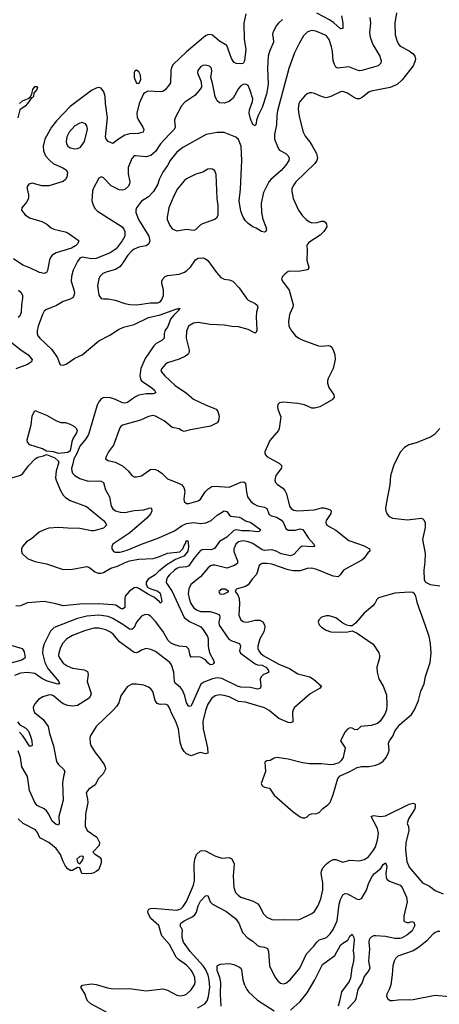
# Model space of a CAD drawing. Header units: inches. Extents: x 2001573 to 2220545, y 644482 to 846830.
# Tile 564 of 656: x 2102923 to 2106464, y 829405 to 837718. Entities that reach past the tile are written whole.
import ezdxf

# ---------------------------------------------------------------- set-up
doc = ezdxf.new("R2010")
doc.units = ezdxf.units.IN
doc.header["$MEASUREMENT"] = 0
doc.layers.add('C1802', color=7, linetype='Continuous')
doc.layers.add('C1803', color=7, linetype='Continuous')

msp = doc.modelspace()

# ---------------------------------------------------------------- linework, layer by layer
at = {"layer": 'C1802', "color": 5}
for points, elevation in [([(2103669.8, 829330), (2103525.1, 829410), (2103499.7, 829430), (2103486.9, 829450), (2103476.4, 829490), (2103438.9, 829550), (2103452.4, 829567.6), (2103530, 829576.8), (2103570, 829570.8), (2103663.2, 829543.2), (2103710, 829535.7), (2103850, 829537.8), (2103990, 829518.8), (2104130, 829534.9), (2104170, 829522.8), (2104250, 829481.6), (2104276.3, 829476.3), (2104310, 829481), (2104329.9, 829490.1), (2104370, 829525.5), (2104398.8, 829570), (2104404.8, 829590), (2104402.2, 829630), (2104385.8, 829670), (2104370, 829693.3), (2104330, 829734), (2104262.2, 829782.2), (2104242.9, 829802.9), (2104186.3, 829910), (2104121.9, 829981.9), (2104117.1, 830000)], 380), ([(2104426.1, 829373.9), (2104484.7, 829410), (2104505.2, 829434.8), (2104517.1, 829470), (2104526.7, 829550), (2104523.5, 829610), (2104513.8, 829650), (2104494.4, 829694.4), (2104470.6, 829730.6), (2104363.2, 829850), (2104305.7, 829930), (2104295, 829970), (2104295.7, 830000)], 360), ([(2104814.4, 830000), (2104843, 829970), (2104890, 829937.4), (2104930, 829900.9), (2104950, 829891.4), (2104990, 829886.5), (2105015.2, 829875.2), (2105023.2, 829850), (2105030.2, 829730.2), (2105077.2, 829637.2), (2105101.6, 829601.6), (2105123.8, 829583.8), (2105150, 829577), (2105170, 829582.6), (2105204.7, 829610), (2105286.2, 829710), (2105345, 829830), (2105405.4, 829894.6), (2105430, 829930.3), (2105450, 829948.9), (2105490, 829959), (2105513.3, 829970), (2105535.4, 829990), (2105543.1, 830000)], 360), ([(2105210, 829356.3), (2105290, 829427.7), (2105350, 829502.8), (2105414.9, 829610), (2105479.2, 829740.8), (2105582.8, 829817.2), (2105630, 829902.6), (2105650, 829921.4), (2105693.2, 829946.8), (2105710, 829979.3), (2105730, 829997.1), (2105743.2, 829970), (2105747.3, 829947.3), (2105737.8, 829857.8), (2105743, 829810), (2105741.6, 829770), (2105727.2, 829710), (2105714.3, 829625.7), (2105702.8, 829597.2), (2105640.1, 829510), (2105622.9, 829430), (2105609.6, 829390)], 340), ([(2106205.3, 830000), (2106191.4, 829988.6), (2106150, 829966.1), (2106130, 829961.1), (2106090, 829961.4), (2106010, 829975.9), (2105930, 829983.8), (2105910, 829982), (2105890, 829972.1), (2105879.3, 829960.7), (2105871.6, 829950), (2105868.3, 829930), (2105874.4, 829870), (2105866.4, 829770), (2105878.2, 829710), (2105870.2, 829690), (2105830, 829638.7), (2105814, 829590), (2105776, 829530), (2105759.4, 829450), (2105750.2, 829430), (2105690, 829367.6)], 360), ([(2106415.3, 830000), (2106410, 829995.8), (2106360.3, 829939.7), (2106290, 829884.2), (2106243.3, 829856.6), (2106115.5, 829810), (2106094, 829790), (2106082.6, 829770), (2106071.6, 829728.4), (2106067.8, 829652.2), (2106055.8, 829570), (2106044.4, 829535.6), (2106020.7, 829490), (2106018.8, 829470), (2106031, 829450), (2106050, 829437.3), (2106070, 829436.3), (2106117.2, 829442.8), (2106244.8, 829444.8), (2106430, 829482), (2106549.9, 829470.2)], 380), ([(2104622.6, 829390), (2104617.1, 829490), (2104621.8, 829590), (2104612.8, 829630), (2104589.4, 829690), (2104589.9, 829730), (2104615.1, 829744.9), (2104690, 829748.9), (2104730, 829741.7), (2104779, 829719), (2104790.3, 829710), (2104795.5, 829695.5), (2104807.5, 829610), (2104820.6, 829570), (2104839.3, 829530), (2104855.2, 829510), (2104930, 829440.6), (2105070, 829349.3)], 340)]:
    msp.add_lwpolyline(points, dxfattribs=dict(at, elevation=elevation))
at = {"layer": 'C1803', "color": 5}
for points, elevation in [([(2104832.9, 837767.1), (2104813.5, 837690), (2104817.5, 837550), (2104831.1, 837470), (2104821.7, 837370), (2104810, 837349.7), (2104790, 837345.1), (2104750, 837347.2), (2104730, 837360.4), (2104710, 837391.1), (2104670, 837499.2), (2104610, 837535.8), (2104550, 837587.4), (2104530, 837594), (2104510, 837590.8), (2104490, 837580.8), (2104330, 837448), (2104219.8, 837340.2), (2104205.4, 837314.6), (2104198.6, 837290), (2104195.3, 837184.7), (2104188.9, 837170), (2104150, 837125.4), (2104130, 837112.4), (2104110.2, 837109.8), (2104004.6, 837115.4), (2103978.3, 837101.7), (2103968.9, 837091.1), (2103932.2, 837010), (2103913.2, 836930), (2103915.8, 836895.8), (2103924.7, 836870), (2103963.6, 836810), (2103971.8, 836790), (2103964.9, 836770), (2103922.5, 836757.5), (2103850, 836753.7), (2103810, 836743.7), (2103755.8, 836710), (2103710, 836672.7), (2103669.6, 836690), (2103653.6, 836710), (2103648.8, 836730), (2103663.2, 836890), (2103646.9, 837010), (2103645.2, 837070), (2103633.2, 837110), (2103610, 837139.1), (2103590, 837145.7), (2103570, 837140.9), (2103530, 837119.3), (2103350, 836984.6), (2103235.3, 836864.7), (2103192.4, 836810), (2103136.8, 836710), (2103121.4, 836650), (2103124.7, 836610), (2103141.8, 836570), (2103176.9, 836530), (2103205.4, 836505.4), (2103288.8, 836468.8), (2103316, 836450), (2103325.5, 836430), (2103321.3, 836390), (2103310, 836369.7), (2103290, 836352.2), (2103170, 836314.6), (2103110, 836316.2), (2103030, 836338), (2103001.6, 836330), (2102987.8, 836310), (2102986.5, 836290), (2102998.5, 836238.5), (2102997.3, 836210), (2102981.8, 836178.2), (2102940.3, 836130), (2102938, 836110), (2102970.3, 836070), (2103006.2, 836046.2), (2103110, 836014.9), (2103151, 835991), (2103190, 835959.6), (2103210.7, 835950), (2103308.3, 835928.3), (2103330, 835919), (2103416.9, 835856.9), (2103422, 835850), (2103415.3, 835830), (2103394.2, 835810), (2103360.8, 835790), (2103230, 835751.1), (2103197.3, 835730), (2103182.9, 835710), (2103175.4, 835690), (2103159, 835601), (2103150, 835582.9), (2103130, 835574), (2103090, 835584.5), (2103010, 835624.2), (2102950, 835646.4), (2102870, 835700.3)], 320), ([(2105140.9, 837719.1), (2105106.4, 837690), (2105090.4, 837670), (2105058.8, 837610), (2105056.3, 837590), (2105063.4, 837563.4), (2105064.2, 837530), (2105030.3, 837450), (2105021.5, 837410), (2105015.8, 837310), (2105019.7, 837170), (2105007.5, 837090), (2104970, 836976.2), (2104935.2, 836910), (2104922.4, 836870), (2104919, 836841), (2104910, 836821.2), (2104890, 836834), (2104870, 836882), (2104859.7, 836930), (2104863, 836957), (2104888.2, 837028.2), (2104889.7, 837050), (2104865.7, 837130), (2104850, 837163.6), (2104830, 837173.3), (2104810, 837172.1), (2104790, 837159.7), (2104770, 837137.6), (2104723.9, 837056.1), (2104690, 837026.6), (2104650, 837012.4), (2104610, 837017.4), (2104590, 837034), (2104572.4, 837070), (2104550, 837182), (2104535.1, 837230), (2104544.8, 837284.8), (2104540.7, 837310), (2104524.9, 837324.9), (2104490, 837334.7), (2104470, 837331.5), (2104450, 837320.9), (2104427.7, 837290), (2104424, 837270), (2104454.9, 837194.9), (2104456.4, 837150), (2104438.8, 837121.2), (2104400.9, 837079.1), (2104317.2, 837022.8), (2104290, 836991.6), (2104235.3, 836890), (2104230.3, 836870), (2104236.5, 836810), (2104227.6, 836790), (2104187.1, 836752.9), (2104111.4, 836670), (2104070, 836604.7), (2104030, 836570.8), (2103990, 836560.3), (2103902, 836570), (2103890, 836567.6), (2103870, 836547), (2103839.3, 836470), (2103837.8, 836417.8), (2103852.9, 836350), (2103851.4, 836330), (2103839.6, 836310), (2103810, 836285.5), (2103790, 836280.3), (2103762.8, 836282.8), (2103696.3, 836316.3), (2103630, 836382.7), (2103610, 836392.7), (2103590, 836379), (2103542.4, 836290), (2103536.4, 836270), (2103532.7, 836190), (2103546.9, 836146.9), (2103561.4, 836121.4), (2103580.8, 836100.8), (2103787.9, 835970), (2103803.5, 835950), (2103811, 835930), (2103811.8, 835890), (2103789.4, 835850), (2103736.4, 835783.6), (2103687.4, 835750), (2103570, 835702.4), (2103530, 835698.7), (2103450, 835712.4), (2103430, 835704), (2103410, 835676.2), (2103376, 835604), (2103360.9, 835550), (2103359, 835510), (2103383.9, 835430), (2103386, 835410), (2103378.5, 835381.5), (2103370.1, 835369.9), (2103350, 835357.6), (2103290, 835338), (2103235.1, 835304.9), (2103143.8, 835270), (2103130, 835256.2), (2103115.6, 835230), (2103079, 835130), (2103070.3, 835090), (2103070.3, 835070), (2103077.4, 835050), (2103093.4, 835030), (2103194.6, 834934.6), (2103242.3, 834862.3), (2103261, 834810), (2103270, 834804), (2103290, 834801.6), (2103316, 834810), (2103390, 834859.5), (2103450, 834887.6), (2103590, 835007.2), (2103684.7, 835055.3), (2103756.3, 835103.7), (2103798.8, 835121.2), (2103890, 835144.7), (2104010, 835203.7), (2104110, 835225.3), (2104250, 835277.4), (2104264, 835276), (2104270, 835282), (2104274.8, 835274.8), (2104220.1, 835219.9), (2104196.8, 835190), (2104172.5, 835127.6), (2104148.4, 835090), (2104142, 835070), (2104142.8, 835030), (2104122, 835010), (2104074.6, 834985.4), (2104054.6, 834965.4), (2103983, 834857), (2103947, 834773), (2103936.2, 834710), (2103942.8, 834682.8), (2103951.1, 834670), (2104039.6, 834610), (2104061.3, 834590), (2104072.7, 834567.3), (2104050, 834559.7), (2103990, 834558), (2103930, 834547.8), (2103894, 834530), (2103833.1, 834486.9), (2103810, 834479.8), (2103790, 834482), (2103732.3, 834512.3), (2103690, 834526), (2103632.7, 834527.3), (2103610, 834517.6), (2103590, 834491.8), (2103577, 834463), (2103504, 834216), (2103481.8, 834178.2), (2103430, 834116.4), (2103404.6, 834055.4), (2103379.8, 834010), (2103372.8, 833967.2), (2103360.9, 833930), (2103362, 833910), (2103370.3, 833890), (2103387.6, 833870), (2103430, 833845.5), (2103502.6, 833822.6), (2103590, 833824.3), (2103610, 833821.2), (2103630, 833810.3), (2103647.6, 833750), (2103680.7, 833690), (2103696, 833610), (2103709.1, 833589.1), (2103732.4, 833572.4), (2103770, 833561.5), (2103810, 833557.9), (2103890, 833573), (2103970, 833579.6), (2104015.3, 833595.3), (2104030, 833595.5), (2104035.5, 833590), (2104037.4, 833570), (2104030.2, 833550), (2103996, 833510), (2103853.6, 833386.4), (2103710.4, 833290), (2103700.3, 833270), (2103701.1, 833250), (2103712.7, 833232.7), (2103730, 833222.8), (2103770, 833223.2), (2103830, 833239.8), (2103950, 833289.4), (2104097.1, 833342.8), (2104230, 833403.8), (2104293.2, 833446.8), (2104330, 833463.7), (2104390, 833473.6), (2104450, 833465.8), (2104493, 833470), (2104539.1, 833490), (2104590, 833536), (2104650, 833570.4), (2104670, 833564.4), (2104694.2, 833534.2), (2104706.1, 833526.1), (2104776.8, 833516.8), (2104795, 833510), (2104830, 833485.7), (2104873.7, 833473.7), (2104958, 833410), (2104943, 833397), (2104926.7, 833393.3), (2104861.3, 833401.3), (2104797.2, 833402.8), (2104750, 833411.6), (2104730, 833405.9), (2104670, 833350.4), (2104610, 833313.8), (2104566.7, 833253.3), (2104536.6, 833243.4), (2104470, 833244.3), (2104450, 833235.2), (2104391.6, 833170), (2104350, 833106.1), (2104330, 833097.3), (2104270, 833093.3), (2104250, 833084.3), (2104228.7, 833070), (2104186.8, 833030), (2104171.1, 833010), (2104162.6, 832990), (2104160.7, 832970), (2104169.3, 832950), (2104209.1, 832890), (2104310.6, 832670.6), (2104357, 832637), (2104452.2, 832592.2), (2104470, 832571.7), (2104507.3, 832510), (2104514.2, 832490), (2104513, 832430), (2104518.2, 832398.2), (2104527.2, 832367.2), (2104559.6, 832310), (2104565.7, 832290), (2104558.7, 832281.3), (2104550, 832273), (2104530, 832272.4), (2104510, 832288.4), (2104492.3, 832312.3), (2104454.2, 832334.3), (2104430, 832338.2), (2104370, 832336.2), (2104361.1, 832350), (2104350, 832402), (2104330, 832422.7), (2104270, 832429.8), (2104222.9, 832442.9), (2104196.7, 832456.7), (2104177.7, 832477.7), (2104130, 832554.3), (2104070, 832635.7), (2104030, 832680.4), (2104010, 832694), (2103983.2, 832696.8), (2103950, 832681.7), (2103910, 832631.3), (2103890, 832586.6), (2103870, 832569), (2103850, 832572.2), (2103792.5, 832612.5), (2103710, 832661.2), (2103670, 832679.1), (2103590, 832690.9), (2103490, 832682.1), (2103410, 832661.6), (2103215, 832585), (2103183.4, 832556.6), (2103131.1, 832448.9), (2103118.5, 832410), (2103115.3, 832370), (2103136.1, 832290), (2103161.4, 832241.4), (2103254.9, 832130), (2103259.1, 832110), (2103250, 832107), (2103234, 832110), (2103150, 832136.9), (2103110, 832156), (2103050, 832197.4), (2102990, 832207.6), (2102930, 832200.5), (2102879, 832181)], 340), ([(2106104.2, 837775.8), (2106088.9, 837690), (2106092.3, 837590), (2106110, 837533.4), (2106121.5, 837510), (2106134.9, 837494.9), (2106210, 837455.2), (2106243.6, 837430), (2106256.9, 837410), (2106262.4, 837390), (2106262, 837370), (2106244.9, 837330), (2106150.3, 837210), (2106110, 837172.3), (2106050, 837144.8), (2105890, 837116), (2105870, 837106.6), (2105816.7, 837063.3), (2105790, 837049.7), (2105770, 837049.8), (2105750, 837058.2), (2105690, 837098.4), (2105650, 837111.8), (2105629.4, 837110.6), (2105550, 837068.6), (2105510, 837059.7), (2105470, 837069.7), (2105410, 837095.1), (2105390, 837100.5), (2105370, 837099.6), (2105350, 837091.8), (2105330, 837076.2), (2105290, 837031.6), (2105279.7, 837010), (2105273.7, 836970), (2105276.9, 836936.9), (2105284.5, 836890), (2105314.9, 836770), (2105333.7, 836733.7), (2105370.3, 836690), (2105390, 836658), (2105427.1, 836590), (2105437.6, 836550), (2105431.4, 836530), (2105414.5, 836505.5), (2105254.6, 836350), (2105230, 836315.6), (2105220.9, 836290), (2105220.3, 836270), (2105230.3, 836210), (2105276, 836110), (2105310, 836061.6), (2105341.6, 836030), (2105370, 836010.3), (2105390, 836003.1), (2105434, 836006), (2105470, 836018), (2105490, 836017.3), (2105501, 836010), (2105512.8, 835992.8), (2105514, 835970), (2105490.5, 835930), (2105460.3, 835899.7), (2105362.9, 835837.1), (2105345.3, 835814.7), (2105348.9, 835768.9), (2105346.5, 835686.5), (2105363.8, 835630), (2105357.3, 835610), (2105337.4, 835602.6), (2105272.7, 835592.7), (2105210, 835595.6), (2105190, 835592.2), (2105159.5, 835570), (2105141.6, 835550), (2105133, 835530), (2105140.5, 835510), (2105196, 835436), (2105230.3, 835310), (2105227, 835290), (2105201.3, 835230), (2105192.2, 835170), (2105194.9, 835130), (2105218, 835090), (2105250.7, 835050), (2105278.8, 835030), (2105313.3, 835013.3), (2105445.4, 834965.4), (2105470, 834962.8), (2105527.2, 834967.2), (2105543.4, 834963.4), (2105555.3, 834955.3), (2105570, 834931), (2105583.1, 834890), (2105584.4, 834850), (2105567.3, 834772.7), (2105526.7, 834690), (2105519.5, 834670), (2105519.5, 834650), (2105532.8, 834612.8), (2105573, 834550), (2105577.3, 834530), (2105561, 834510), (2105454.8, 834450), (2105410, 834437.6), (2105390, 834439.7), (2105326.7, 834466.7), (2105270, 834478.5), (2105150.7, 834489.3), (2105116, 834484), (2105102, 834470), (2105098, 834450), (2105101, 834430), (2105126.4, 834366.4), (2105113.2, 834266.8), (2105106.8, 834250), (2105035.1, 834164.9), (2104993, 834070), (2104993.4, 834053.4), (2105008.8, 834028.8), (2105116.3, 833970), (2105134.4, 833950), (2105130.4, 833930), (2105085.7, 833870), (2105077.1, 833830), (2105083, 833810), (2105095.8, 833795.8), (2105143.2, 833763.2), (2105161.8, 833741.8), (2105174.2, 833714.2), (2105201.6, 833610), (2105213.4, 833590), (2105236, 833576), (2105270.1, 833570.1), (2105410, 833580.7), (2105470, 833595.9), (2105490, 833596.8), (2105541.8, 833581.8), (2105552.9, 833570), (2105549.1, 833550), (2105510.2, 833490), (2105507.5, 833470), (2105514, 833450), (2105590, 833407.1), (2105701.7, 833321.7), (2105830, 833275.3), (2105870, 833253.7), (2105875.5, 833250), (2105879.1, 833230), (2105862.2, 833217.8), (2105827.8, 833170), (2105810, 833154.2), (2105654.9, 833070), (2105628.2, 833030), (2105610, 833015.1), (2105570, 833019.8), (2105430, 833075.3), (2105390, 833086.6), (2105350, 833085.8), (2105290, 833064.3), (2105230, 833064.9), (2105190, 833072.9), (2105050, 833121.8), (2105010, 833126.8), (2104970, 833125.3), (2104943.1, 833110), (2104928, 833050), (2104918.5, 833030), (2104885.9, 832994.1), (2104852.7, 832947.3), (2104830, 832932.6), (2104751.3, 832910), (2104743.6, 832896.4), (2104742, 832890), (2104763.4, 832863.4), (2104774.9, 832830), (2104778.3, 832790), (2104773.7, 832690), (2104790.3, 832650.3), (2104810, 832637.6), (2104831.8, 832631.8), (2104853.5, 832633.5), (2104910, 832649.3), (2104949.3, 832649.3), (2104974.8, 832634.8), (2104988.1, 832610), (2104991, 832590), (2104983.5, 832550), (2104950.9, 832490), (2104932.7, 832430), (2104932.8, 832410), (2104940.2, 832390), (2104954.5, 832370), (2104979.1, 832350), (2105110, 832277.3), (2105199, 832239), (2105270, 832195.6), (2105370.4, 832170), (2105403.1, 832150), (2105470.4, 832090), (2105453.4, 832070), (2105374.4, 832025.6), (2105243.7, 831910), (2105230.3, 831890), (2105224.4, 831870), (2105227.3, 831790), (2105210, 831782), (2105190, 831783.9), (2105110, 831817.1), (2105030, 831885.1), (2104990, 831908.5), (2104830, 831956.1), (2104770, 831961.6), (2104690, 832000.7), (2104650, 832013.2), (2104610, 832016.8), (2104574, 832010), (2104544.6, 831990), (2104510, 831939.6), (2104490, 831886.6), (2104468.3, 831791.7), (2104472.8, 831730), (2104509.4, 831570), (2104510, 831526), (2104490, 831518.3), (2104450, 831529.8), (2104430, 831526.3), (2104370, 831503.1), (2104330, 831520.4), (2104310, 831540.4), (2104292.8, 831570), (2104278.5, 831618.5), (2104263.6, 831730), (2104237.4, 831797.4), (2104203.4, 831863.4), (2104188.9, 831908.9), (2104172.8, 831930), (2104150, 831939.2), (2104110, 831935.6), (2104084.8, 831944.8), (2104067.6, 831970), (2104046.3, 832046.3), (2104030, 832067.3), (2104010, 832081.6), (2103970, 832098.7), (2103910, 832107.3), (2103870, 832107), (2103830, 832086), (2103776.4, 832010), (2103758.9, 831950), (2103741.1, 831918.9), (2103713, 831887), (2103569.2, 831750.8), (2103518.4, 831670), (2103514.4, 831650), (2103517.1, 831610), (2103524.4, 831590), (2103560.3, 831530), (2103594.6, 831490), (2103634.9, 831430), (2103645.7, 831410), (2103647.4, 831390), (2103627.4, 831350), (2103588.7, 831310), (2103560.8, 831259.2), (2103503, 831217), (2103484.4, 831190), (2103496.9, 831136.9), (2103498.2, 831110), (2103478.3, 831010), (2103476.3, 830910), (2103492.6, 830872.6), (2103574.7, 830814.7), (2103596, 830770), (2103594.5, 830745.5), (2103540.7, 830690), (2103554.6, 830674.6), (2103594, 830650), (2103610.4, 830630), (2103610, 830598), (2103590, 830544), (2103570, 830525.2), (2103550, 830515.3), (2103528.7, 830508.7), (2103490, 830506), (2103448.7, 830510), (2103430, 830558), (2103410, 830559), (2103370, 830534.5), (2103350, 830534), (2103330, 830547.6), (2103310, 830572), (2103290, 830609.5), (2103266.6, 830670), (2103230, 830721.2), (2103170, 830770.6), (2103094, 830810), (2103074.9, 830854.9), (2103056.5, 830876.5), (2102952.3, 830930), (2102910, 830972)], 380), ([(2105877.3, 837737.3), (2105882.8, 837690), (2105876.5, 837610), (2105881.3, 837570), (2105903.9, 837510), (2105963.6, 837410), (2105974.3, 837370), (2105970.3, 837350), (2105947.3, 837330), (2105810, 837288.7), (2105790, 837286.6), (2105770, 837290.9), (2105699.5, 837319.5), (2105609.2, 837310), (2105590, 837318.7), (2105578.9, 837338.9), (2105570, 837374), (2105563.7, 837450), (2105555.2, 837490), (2105535.8, 837550), (2105510, 837583.9), (2105421.4, 837621.4), (2105390, 837626.4), (2105370, 837622.8), (2105350, 837612.8), (2105318.2, 837581.8), (2105281.2, 837518.8), (2105242.1, 837437.9), (2105194.1, 837305.9), (2105100.2, 836950), (2105094.2, 836910), (2105091.2, 836830), (2105074.7, 836750), (2105074.3, 836710), (2105106.7, 836626.7), (2105117.2, 836617.2), (2105170.4, 836590), (2105188.4, 836570), (2105197, 836550), (2105194.3, 836530), (2105169, 836490), (2105130, 836445.6), (2105042.6, 836370), (2105025.3, 836350), (2104981.4, 836258.6), (2104962.3, 836170), (2104963.1, 836090), (2104974.5, 836034.5), (2105001.6, 835970), (2105004.9, 835950), (2105001, 835930), (2104990, 835923.7), (2104964, 835930), (2104918.2, 835958.2), (2104890, 835969.7), (2104850, 835998), (2104830, 836018.7), (2104810, 836051.6), (2104790, 836102.7), (2104776.8, 836190), (2104786.4, 836286.4), (2104798.2, 836530), (2104791.2, 836650), (2104770, 836706.3), (2104746.3, 836726.3), (2104650, 836765.1), (2104590, 836766.3), (2104498, 836750), (2104300.1, 836639.9), (2104250, 836599.7), (2104192.2, 836530), (2104171.9, 836488.1), (2104130.2, 836430), (2104101.3, 836370), (2104090.2, 836330), (2104052.6, 836267.4), (2104010, 836223.9), (2103950, 836186.6), (2103908.9, 836130), (2103902.3, 836110), (2103902.3, 836090), (2103925.2, 836030), (2104014, 835890), (2104020.8, 835850), (2104014, 835826), (2103991.2, 835808.8), (2103930, 835797.7), (2103890, 835781.6), (2103870, 835766.6), (2103836.5, 835730), (2103795.1, 835664.9), (2103767.9, 835632.1), (2103731.1, 835608.9), (2103660.7, 835590), (2103625.6, 835574.4), (2103599.5, 835550), (2103590, 835529), (2103579, 835470), (2103592, 835392), (2103610, 835364.9), (2103630, 835360.5), (2103670, 835362), (2103730, 835351.6), (2103810, 835322.6), (2103852.7, 835312.7), (2103912, 835312), (2104027.7, 835327.7), (2104090, 835326.4), (2104110, 835337), (2104121.1, 835350), (2104136, 835390), (2104136.2, 835436.2), (2104123.6, 835490), (2104123.6, 835510), (2104132, 835530), (2104151.1, 835548.9), (2104170, 835558.7), (2104270, 835569.2), (2104313.4, 835586.6), (2104337.4, 835602.6), (2104365.1, 835630), (2104407.9, 835692.1), (2104430, 835705.7), (2104470, 835707.2), (2104490, 835700.3), (2104510, 835684.9), (2104583.9, 835583.9), (2104621.3, 835541.3), (2104650, 835526.8), (2104690, 835522.8), (2104721, 835510), (2104774.8, 835454.8), (2104840.7, 835360.7), (2104852.7, 835350), (2104910, 835322.6), (2104927.5, 835307.5), (2104931.7, 835290), (2104920.8, 835250), (2104917.8, 835210), (2104924.4, 835095.6), (2104919, 835081), (2104910, 835072.7), (2104850, 835102), (2104770, 835126), (2104713, 835127), (2104650, 835139.2), (2104530, 835145.4), (2104430, 835162.2), (2104390, 835155), (2104348.9, 835131.1), (2104330.2, 835089.8), (2104327.5, 835030), (2104352.4, 834927.6), (2104352.8, 834910), (2104345.8, 834894.2), (2104322.9, 834877.1), (2104270, 834852.8), (2104170, 834819.7), (2104154.9, 834810), (2104118.8, 834770), (2104114, 834750), (2104148.5, 834710), (2104235.6, 834630), (2104330, 834566.3), (2104390, 834515.3), (2104490, 834465.3), (2104582, 834430), (2104596.4, 834410), (2104606, 834370), (2104602, 834330), (2104590, 834313.2), (2104533, 834287), (2104350, 834253.6), (2104310, 834242), (2104290, 834249.4), (2104270, 834265.1), (2104210, 834275.6), (2104143.7, 834330), (2104070, 834371.1), (2104050, 834375.4), (2104010, 834368.3), (2103943.4, 834336.6), (2103790, 834294), (2103776.3, 834283.7), (2103768.1, 834271.9), (2103714.8, 834125.2), (2103674, 834070), (2103652.7, 834030), (2103648, 834010), (2103670, 833995.5), (2103730, 833983.6), (2103790.5, 833950), (2103839.1, 833910), (2103870, 833871), (2103890, 833858.8), (2103910, 833857.3), (2103950, 833868), (2104030, 833922.4), (2104070, 833921.3), (2104094.8, 833910), (2104126.3, 833886.3), (2104170, 833841.3), (2104264.4, 833804.4), (2104290.3, 833790.3), (2104299.9, 833779.9), (2104308.6, 833768.6), (2104316.7, 833736.7), (2104308.5, 833670), (2104310.5, 833650.5), (2104330, 833633.4), (2104350, 833634.4), (2104430, 833655.8), (2104449.5, 833670), (2104487.4, 833732.6), (2104510, 833754.4), (2104544.5, 833775.5), (2104570, 833780.3), (2104690, 833771.5), (2104790, 833812.9), (2104815.8, 833815.8), (2104830, 833804.7), (2104836.3, 833730), (2104846.4, 833690), (2104874, 833650), (2104899.5, 833630), (2104930, 833614.3), (2104990, 833603.5), (2105010, 833591.6), (2105030, 833541.5), (2105048.4, 833530), (2105090, 833517.1), (2105132.6, 833492.6), (2105150.1, 833470.1), (2105170, 833421.1), (2105188.3, 833408.3), (2105250, 833408.2), (2105290, 833418.2), (2105312.8, 833412.8), (2105361.6, 833341.6), (2105404.2, 833290), (2105410.7, 833270), (2105393.5, 833266.5), (2105306.8, 833273.2), (2105290, 833262), (2105237, 833203), (2105210, 833192.2), (2105130, 833208.5), (2105088.4, 833230), (2105050, 833243), (2104990, 833236.4), (2104970, 833241.7), (2104890, 833294.5), (2104850, 833309.3), (2104810, 833316.9), (2104770, 833310.7), (2104747.1, 833290), (2104730.2, 833250), (2104731.5, 833228.5), (2104761.6, 833150), (2104761.2, 833130), (2104756.5, 833123.5), (2104736.4, 833110), (2104670, 833087.8), (2104570, 833111.9), (2104550, 833112.2), (2104533.6, 833106.4), (2104510, 833088.3), (2104450, 833012.9), (2104368.9, 832950), (2104350, 832912.7), (2104345.8, 832870), (2104353.4, 832830), (2104366.8, 832790), (2104390, 832756.5), (2104415.7, 832735.7), (2104450, 832722), (2104530, 832720.1), (2104584.7, 832704.7), (2104610, 832692.4), (2104613.6, 832670), (2104603, 832630), (2104606.3, 832606.3), (2104689, 832489), (2104712.8, 832472.8), (2104779.5, 832450), (2104786.9, 832430), (2104777.8, 832390), (2104786.7, 832370), (2104910, 832278.1), (2104930, 832271.1), (2104970, 832267.6), (2105001.8, 832250), (2105019, 832230), (2105024.9, 832210), (2105017.1, 832202.9), (2104980.5, 832190), (2104960.3, 832170), (2104953.7, 832150), (2104957.6, 832090), (2104953, 832070), (2104930, 832066), (2104870, 832078.7), (2104790, 832081.5), (2104762.4, 832090), (2104630, 832155.9), (2104590, 832159.9), (2104550, 832152), (2104476.3, 832123.7), (2104451.8, 832108.2), (2104372.8, 831930), (2104370, 831925.4), (2104350, 831919.7), (2104330, 831949.5), (2104317.5, 832010), (2104297.2, 832057.2), (2104279.9, 832079.9), (2104235.9, 832115.9), (2104230.6, 832130.6), (2104224.3, 832210), (2104204.8, 832270), (2104190.4, 832290.4), (2104070, 832383.1), (2104030, 832400.4), (2103990, 832409.7), (2103950, 832394.5), (2103930, 832379.7), (2103910, 832372.1), (2103890, 832375.6), (2103764.7, 832464.7), (2103712.7, 832530), (2103690, 832548.1), (2103650, 832566.3), (2103590, 832580.6), (2103550, 832579.9), (2103470, 832556.8), (2103370, 832519.8), (2103320.8, 832490), (2103285.4, 832450), (2103264.2, 832410), (2103252.4, 832370), (2103251.5, 832350), (2103258.3, 832330), (2103290, 832286.3), (2103323, 832263), (2103370, 832242), (2103468.2, 832228.2), (2103494.3, 832214.3), (2103500.3, 832190), (2103494, 832130), (2103526.3, 832030), (2103521.7, 832010), (2103508.5, 831990), (2103411, 831929), (2103370, 831920.8), (2103330, 831927.9), (2103290, 831942.5), (2103270, 831955), (2103210, 832009.8), (2103190, 832016.5), (2103164.5, 832015.5), (2103119.8, 832000.2), (2103083, 831977), (2103050, 831942), (2103036.9, 831910), (2103038.6, 831890), (2103048.7, 831868.7), (2103120.3, 831810), (2103162.3, 831750), (2103175.9, 831690), (2103208.2, 831588.2), (2103230.2, 831470), (2103237.7, 831450), (2103250.2, 831430), (2103292.7, 831390), (2103305.5, 831370), (2103292.4, 831327.6), (2103285.1, 831274.9), (2103291.5, 831128.5), (2103252.8, 830990), (2103256.5, 830930), (2103250, 830916), (2103230, 830922.7), (2103198.2, 830950), (2103168.9, 831010), (2103150, 831037.7), (2103130, 831054.2), (2103070, 831084.4), (2103050, 831109.6), (2103006, 831210), (2102988.4, 831328.4), (2102942.7, 831410), (2102929, 831490), (2102910, 831544.2)], 360), ([(2105640.2, 837750), (2105651.3, 837690), (2105650, 837645.2), (2105630, 837642), (2105573.1, 837693.1), (2105537.8, 837717.8), (2105430, 837774.2)], 340), ([(2102920.9, 837010), (2102946.6, 837033.4), (2103004.1, 837055.9), (2103010, 837064.7), (2103015.3, 837064.7), (2103013.2, 837070), (2103025.6, 837090), (2103033.2, 837130), (2103050, 837153), (2103070, 837154.8), (2103073, 837150), (2103066.8, 837130), (2103042.8, 837097.2), (2103039.3, 837070), (2103030, 837058), (2103022, 837058), (2102990, 837009.6), (2102970, 836989.5), (2102923.9, 836956.1), (2102907.3, 836890)], 280), ([(2102913.8, 835433.9), (2102935.9, 835415.9), (2102945.8, 835390), (2102948.2, 835368.2), (2102939, 835310), (2102936.1, 835250), (2102923.7, 835216.3), (2102910, 835202.5)], 320), ([(2102809.1, 835030), (2102932.4, 834930), (2102995.2, 834890), (2103028, 834850), (2103023.6, 834830), (2102990, 834808.1), (2102889.8, 834769.8)], 320), ([(2106470, 834266.6), (2106422.9, 834217.1), (2106390, 834192.3), (2106270, 834146), (2106207.3, 834130), (2106170, 834105.1), (2106133.7, 834066.3), (2106078.9, 833950), (2106053.9, 833866.1), (2106047.2, 833790), (2106014.6, 833630), (2106010.4, 833590), (2106012.7, 833570), (2106023.4, 833543.4), (2106042.5, 833522.5), (2106068.1, 833508.1), (2106195.8, 833495.8), (2106310, 833508.9), (2106324.2, 833504.2), (2106334.6, 833494.6), (2106344.2, 833470), (2106344.3, 833430), (2106321.3, 833330), (2106345.4, 833210), (2106342.2, 833137.8), (2106332.8, 833070), (2106337.1, 832990), (2106348.8, 832968.8), (2106386, 832950), (2106470, 832937.4)], 420), ([(2102850, 833848.2), (2102930, 833871.3), (2102950, 833887.8), (2102997.3, 833950), (2103054.2, 834010), (2103076.2, 834023.8), (2103125.3, 834034.7), (2103150, 834045.8), (2103219, 834019), (2103249.6, 833990), (2103250.9, 833970), (2103232, 833910), (2103226.1, 833850), (2103230.1, 833830.1), (2103264.2, 833750), (2103290, 833703.8), (2103310, 833683.8), (2103350, 833659.1), (2103486.6, 833606.6), (2103629.2, 833490), (2103648.3, 833470), (2103654.7, 833450), (2103630, 833426.1), (2103550, 833403.8), (2103530, 833402.8), (2103430, 833423.2), (2103330, 833424.9), (2103250, 833431.7), (2103170, 833424.1), (2103130, 833411.9), (2103088.4, 833390), (2103023.9, 833336.1), (2102982.2, 833310), (2102946, 833270), (2102938.8, 833250), (2102938, 833230), (2102945.3, 833210), (2102988.7, 833170), (2103050, 833143), (2103150, 833124.3), (2103290, 833077.4), (2103370, 833078), (2103490, 833101.3), (2103512.9, 833092.9), (2103556.4, 833056.4), (2103586.2, 833046.2), (2103610, 833045), (2103631.3, 833050), (2103692.5, 833087.5), (2103750, 833103.7), (2103807, 833133), (2103850, 833147.9), (2103930, 833162), (2104050, 833169.2), (2104090, 833179.7), (2104170, 833215), (2104273.4, 833226.6), (2104299.1, 833250), (2104310, 833278), (2104323.9, 833296.1), (2104330, 833322), (2104339.6, 833319.6), (2104346, 833306), (2104348.4, 833268.4), (2104341.2, 833230), (2104329, 833210), (2104307.8, 833190), (2104239.3, 833160.7), (2104164.9, 833115.2), (2104097.9, 833062.2), (2104065.4, 833030), (2104006.2, 832993.8), (2103990.1, 832970), (2103991.2, 832950), (2104005.2, 832925.2), (2104030, 832912.1), (2104090, 832892.6), (2104110, 832875.2), (2104123.8, 832810), (2104121, 832799), (2104110, 832792.3), (2104103.3, 832803.3), (2104060.8, 832840.8), (2104010, 832865.2), (2103930, 832915.7), (2103910, 832923.7), (2103890, 832921), (2103845.8, 832890), (2103814.2, 832850), (2103810.2, 832829.8), (2103810, 832756), (2103790, 832742.2), (2103770, 832749.9), (2103733.7, 832773.7), (2103710, 832777.8), (2103590, 832785.2), (2103430, 832783.6), (2103290, 832768.2), (2103227.3, 832787.3), (2103130, 832804.8), (2102990, 832794.4), (2102930, 832769.3), (2102890, 832765.7)], 320), ([(2102850, 832436), (2102944.9, 832410), (2102961.6, 832381.6), (2102968.7, 832330), (2102942.4, 832310), (2102775.7, 832264.3)], 320), ([(2102904, 831790), (2102924.4, 831764.4), (2102975.2, 831735.2), (2102997.6, 831710), (2103015.8, 831670), (2103026.9, 831630), (2103030, 831588.7), (2103010, 831581.6), (2102950.9, 831670.9), (2102921.4, 831701.4)], 340), ([(2104117.1, 830000), (2104098.6, 830070), (2104029.2, 830129.1), (2104007.9, 830170), (2104005, 830190), (2104013.3, 830206.7), (2104026.5, 830213.5), (2104050, 830216.5), (2104250, 830198.3), (2104282, 830210), (2104304.2, 830230), (2104330, 830272), (2104390.6, 830410), (2104399.4, 830450), (2104395.5, 830584.5), (2104401, 830630), (2104416.5, 830670), (2104450, 830700.2), (2104470, 830704.6), (2104490, 830701.3), (2104570, 830658.5), (2104630, 830638.5), (2104690, 830645.3), (2104713.9, 830633.9), (2104733.4, 830590), (2104724.2, 830490), (2104730.3, 830390.3), (2104744.9, 830350), (2104765.8, 830325.8), (2104790.4, 830310), (2104894.4, 830274.4), (2104932.1, 830252.1), (2104950.3, 830230), (2104979, 830170), (2105010, 830141.5), (2105050, 830121.5), (2105070, 830116.5), (2105150, 830120.3), (2105270, 830118), (2105290, 830123.1), (2105390, 830172.2), (2105410.8, 830189.2), (2105442.4, 830237.6), (2105464.5, 830295.5), (2105481.6, 830370), (2105481.1, 830430), (2105468.3, 830510), (2105470.7, 830530), (2105482.5, 830557.5), (2105510, 830589), (2105537.4, 830610), (2105570, 830626.2), (2105590, 830626.9), (2105650, 830605.5), (2105710, 830620.3), (2105790, 830616.5), (2105830, 830626), (2105867.8, 830650), (2105910, 830706), (2105925.8, 830734.2), (2105943.9, 830790), (2105951.8, 830850), (2105941.7, 830890), (2105890, 830991), (2105910, 830997.6), (2105969.3, 830989.3), (2106010, 830995), (2106210, 831094.9), (2106242.4, 831102.4), (2106257.1, 831097.1), (2106261.3, 831090), (2106260.7, 831070), (2106253.7, 831050), (2106205.5, 830970), (2106194.3, 830930), (2106205, 830904.9), (2106207.5, 830870), (2106183.2, 830770), (2106178, 830710), (2106189.2, 830610), (2106210, 830562.4), (2106321.3, 830430), (2106382, 830402), (2106430, 830366), (2106496.4, 830336.4)], 380), ([(2105543.1, 830000), (2105570, 830035.3), (2105603.7, 830110), (2105619.9, 830250), (2105630.6, 830289.4), (2105650, 830328.4), (2105670, 830341.1), (2105690, 830338.3), (2105770, 830293.1), (2105790, 830288.8), (2105810, 830299.5), (2105850, 830368.7), (2105870.9, 830429.1), (2105902, 830490), (2105918.5, 830510), (2105969.8, 830550), (2105990, 830584.2), (2106010, 830598), (2106021.5, 830570), (2106014, 830510), (2106016.5, 830476.5), (2106022.2, 830462.2), (2106043.7, 830443.7), (2106132.7, 830410), (2106152, 830390), (2106188.5, 830310), (2106192.7, 830270), (2106164.9, 830150), (2106164.9, 830110), (2106170, 830103), (2106190, 830094.9), (2106210, 830096.4), (2106230, 830104.4), (2106250, 830097.1), (2106259, 830070), (2106235.3, 830024.7), (2106205.3, 830000)], 360), ([(2104295.7, 830000), (2104296.4, 830030), (2104276.9, 830070), (2104283.1, 830090), (2104311.1, 830110), (2104377.8, 830142.2), (2104400, 830160), (2104416, 830184), (2104430, 830235.8), (2104450, 830276.5), (2104490, 830320.3), (2104510, 830322), (2104531.2, 830271.2), (2104551.1, 830251.1), (2104662, 830190), (2104744.9, 830130), (2104771.5, 830090), (2104804.9, 830010), (2104814.4, 830000)], 360), ([(2106470, 830020.2), (2106450, 830019), (2106430, 830011.6), (2106415.3, 830000)], 380)]:
    msp.add_lwpolyline(points, dxfattribs=dict(at, elevation=elevation))
for points, elevation in [([(2103910, 837291.3), (2103896.4, 837283.6), (2103888.1, 837271.9), (2103888, 837230), (2103910, 837182), (2103930, 837180.7), (2103945.1, 837210), (2103944.2, 837250), (2103930, 837278.4)], 320), ([(2103450, 836849.6), (2103430, 836845.1), (2103390, 836821.1), (2103339.5, 836770), (2103321.5, 836730), (2103314.3, 836690), (2103318, 836670), (2103330, 836650.5), (2103350, 836637.4), (2103390, 836627.9), (2103410, 836630.3), (2103436.6, 836643.4), (2103470.6, 836689.4), (2103494.6, 836794.6), (2103490, 836821.2), (2103478, 836838), (2103466, 836846)], 340), ([(2104530, 836459.6), (2104510, 836455.1), (2104468.9, 836431.1), (2104410, 836414), (2104330, 836374.5), (2104310, 836357.2), (2104255.5, 836290), (2104223.6, 836230), (2104182.4, 836130), (2104168.4, 836051.6), (2104169.2, 836030), (2104190, 835979.3), (2104211.2, 835951.2), (2104250, 835936), (2104330, 835948.8), (2104390, 835941.1), (2104410, 835945.7), (2104450, 835986), (2104470, 835998.4), (2104570, 836033.4), (2104589.3, 836050), (2104599.5, 836070), (2104598.9, 836150), (2104589.7, 836210), (2104580.5, 836410), (2104570, 836441.2), (2104550, 836456.2)], 380), ([(2103250, 834056.4), (2103210, 834069.9), (2103150, 834076.5), (2103115.7, 834095.7), (2103010, 834129.5), (2102990.6, 834150), (2102986.7, 834170), (2103021.3, 834298.7), (2103030, 834370.7), (2103050, 834418.8), (2103150, 834378), (2103234, 834330), (2103270, 834318), (2103310, 834316), (2103350, 834302.8), (2103390, 834280.7), (2103400.7, 834270), (2103408.2, 834250), (2103403.1, 834230), (2103375.8, 834184.3), (2103364.7, 834155.3), (2103350, 834078), (2103330, 834063.5)], 320), ([(2104658, 832910), (2104630, 832909.2), (2104604, 832890), (2104611, 832871), (2104630, 832868.4), (2104650, 832870.8), (2104688.7, 832890)], 380), ([(2106210, 832886), (2106090, 832874.8), (2105950, 832837), (2105936.7, 832823.3), (2105921.3, 832790), (2105904.2, 832770), (2105830, 832708.2), (2105756.5, 832623.5), (2105730, 832601.2), (2105710, 832599.3), (2105684.8, 832604.8), (2105650, 832622), (2105590, 832667), (2105535.9, 832684.1), (2105510, 832684.5), (2105470, 832672.7), (2105446.8, 832650), (2105442.8, 832630), (2105451, 832610), (2105470.8, 832590), (2105510, 832562.4), (2105550, 832550.5), (2105610, 832546.4), (2105691.7, 832548.3), (2105730, 832558.8), (2105770, 832538), (2105904.9, 832444.9), (2105952.8, 832372.8), (2105960.3, 832350), (2105958.9, 832330), (2105937, 832250), (2105938.9, 832210), (2105954, 832154), (2105991.4, 832091.4), (2106018.7, 832018.7), (2106021.5, 831930), (2106017.6, 831890), (2106005.2, 831854.8), (2105965.5, 831794.5), (2105944.2, 831775.8), (2105890, 831759.7), (2105802, 831750), (2105770, 831722), (2105750, 831724), (2105730, 831735.3), (2105710, 831739), (2105690, 831729), (2105670, 831704), (2105630.8, 831630), (2105671, 831570), (2105652.7, 831490), (2105637.1, 831462.9), (2105615.5, 831444.5), (2105571.5, 831428.5), (2105550, 831426.6), (2105470, 831435.1), (2105370, 831435.8), (2105310, 831444.4), (2105190, 831473.5), (2105092.4, 831487.6), (2105070, 831483.7), (2105036.8, 831463.2), (2105010, 831461.2), (2104991.3, 831450), (2104996.4, 831370), (2104962, 831270), (2104968.5, 831248.5), (2104990, 831237.3), (2105031, 831230), (2105070.6, 831170), (2105230, 831030.5), (2105290, 830987.7), (2105310, 830979.1), (2105330, 830978), (2105350, 830988), (2105370, 831006.4), (2105386.3, 831013.7), (2105430, 831017), (2105450, 831024.9), (2105480.8, 831059.2), (2105524.5, 831090), (2105542.9, 831110), (2105570, 831174.8), (2105607.4, 831312.6), (2105626.6, 831333.4), (2105710, 831370.4), (2105770, 831405.5), (2105808.1, 831411.9), (2105870, 831413.1), (2105930, 831424.2), (2105963.3, 831436.7), (2105990, 831457.1), (2106016.9, 831490), (2106034.7, 831530), (2106040.5, 831550), (2106036.4, 831610), (2106044, 831630), (2106071.1, 831670), (2106088.5, 831711.5), (2106132.5, 831767.5), (2106230, 831852.7), (2106255.4, 831890), (2106287.6, 831970), (2106307.8, 832050), (2106336.3, 832110), (2106348.6, 832171.4), (2106386.3, 832290), (2106395.8, 832370), (2106389.7, 832450), (2106377.7, 832510), (2106346.2, 832610), (2106279.7, 832790), (2106265.1, 832850), (2106255.1, 832870), (2106241, 832881)], 420), ([(2103455.4, 830655.4), (2103430, 830652.5), (2103406.9, 830630), (2103410, 830601), (2103430, 830590.8), (2103456.1, 830623.9), (2103460.9, 830650)], 380)]:
    msp.add_lwpolyline(points, close=True, dxfattribs=dict(at, elevation=elevation))

doc.saveas('drawing.dxf')
